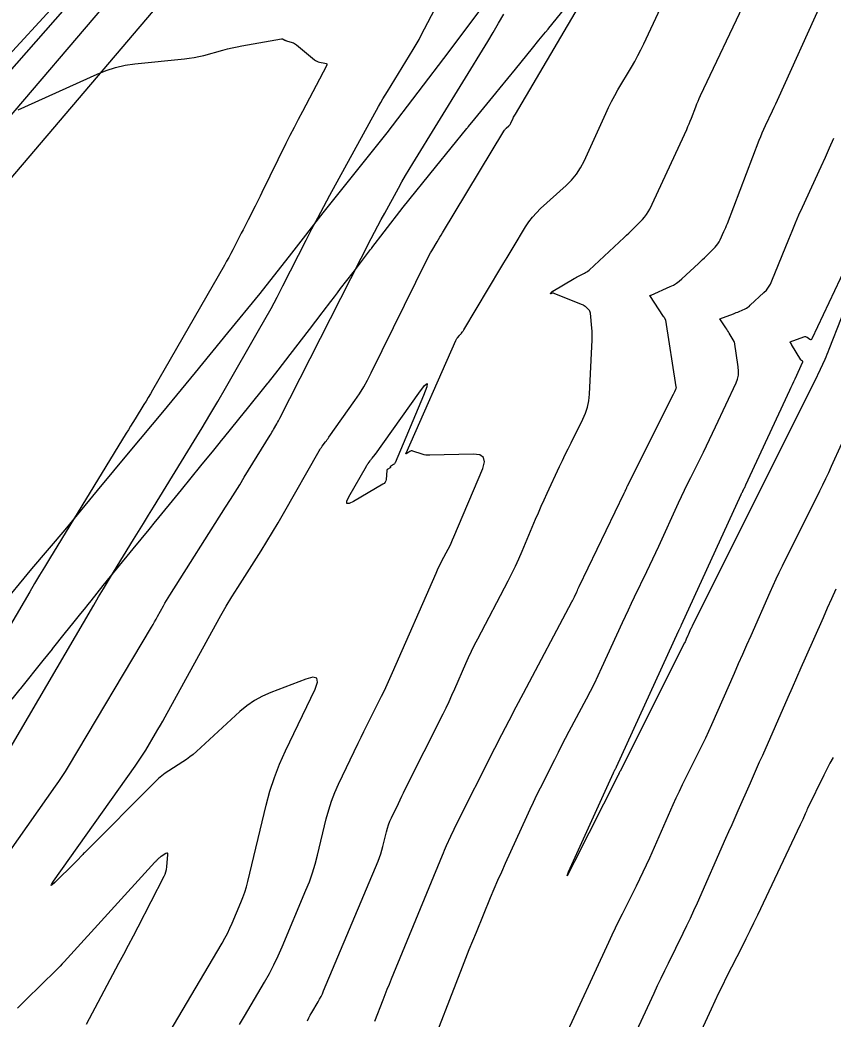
# Model space of a CAD drawing. Extents: x 658976 to 668721, y 639543 to 647196.
# Drawn here: x 662205.5 to 662285.2, y 642914.5 to 643012.3 of the extents above; entities that cross this region are included whole.
import ezdxf

# ---------------------------------------------------------------- set-up
doc = ezdxf.new("R2010")
doc.units = 0
for name, color, linetype in [('Ex_Major Contours', 7, 'Continuous'), ('Ex_Minor Contours', 7, 'Continuous'), ('R_Ramp 20 Degree Des Ls', 7, 'Continuous'), ('R_Ramp 20 Degree Existing Ramp', 7, 'Continuous'), ('R_Ramp 20 Degree_Min Ls', 7, 'Continuous')]:
    doc.layers.add(name, color=color, linetype=linetype)

msp = doc.modelspace()

# ---------------------------------------------------------------- linework, layer by layer
at = {"layer": 'Ex_Major Contours'}
msp.add_lwpolyline([(662227.053, 642913.925), (662227.526, 642914.766), (662229.492, 642918.095), (662229.969, 642918.935), (662230.416, 642919.789), (662230.835, 642920.658), (662231.224, 642921.542), (662233.549, 642927.076), (662233.885, 642927.921), (662234.185, 642928.778), (662234.451, 642929.646), (662234.682, 642930.525), (662235.535, 642934.066), (662235.771, 642934.943), (662236.052, 642935.805), (662236.378, 642936.65), (662236.749, 642937.479), (662238.669, 642941.484), (662238.947, 642942.06), (662239.227, 642942.636), (662239.51, 642943.21), (662239.795, 642943.783), (662240.941, 642946.072), (662241.223, 642946.646), (662241.499, 642947.224), (662241.767, 642947.805), (662242.027, 642948.389), (662246.298, 642958.135), (662246.433, 642958.435), (662246.572, 642958.732), (662246.717, 642959.027), (662246.867, 642959.319), (662247.478, 642960.482), (662247.627, 642960.775), (662247.771, 642961.07), (662247.907, 642961.368), (662248.038, 642961.669), (662250.867, 642968.382), (662251.033, 642969.003), (662250.931, 642969.441), (662250.561, 642969.696), (662249.923, 642969.768), (662245.666, 642969.661), (662245.478, 642969.664), (662245.293, 642969.683), (662245.11, 642969.718), (662244.929, 642969.768), (662244.013, 642970.065), (662243.933, 642970.082), (662243.855, 642970.081), (662243.781, 642970.06), (662243.709, 642970.02), (662243.427, 642969.824), (662243.37, 642969.791), (662243.339, 642969.79), (662243.334, 642969.82), (662243.356, 642969.883), (662248.225, 642980.904), (662248.256, 642980.969), (662248.292, 642981.031), (662248.333, 642981.09), (662248.378, 642981.147), (662248.587, 642981.39), (662248.624, 642981.434), (662248.661, 642981.478), (662248.698, 642981.522), (662248.735, 642981.566), (662248.881, 642981.742), (662248.917, 642981.787), (662248.951, 642981.833), (662248.983, 642981.881), (662249.014, 642981.929), (662252.633, 642987.998), (662252.934, 642988.501), (662253.235, 642989.004), (662253.537, 642989.506), (662253.84, 642990.009), (662255.051, 642992.016), (662255.37, 642992.505), (662255.723, 642992.966), (662256.108, 642993.4), (662256.527, 642993.807), (662259.028, 642996.067), (662259.559, 642996.598), (662260.028, 642997.174), (662260.434, 642997.795), (662260.779, 642998.462), (662262.901, 643003.129), (662263.177, 643003.715), (662263.468, 643004.293), (662263.776, 643004.863), (662264.098, 643005.424), (662265.421, 643007.655), (662265.744, 643008.216), (662266.054, 643008.785), (662266.35, 643009.361), (662266.632, 643009.944), (662268.266, 643013.428)], dxfattribs=at)
msp.add_lwpolyline([(662241.81, 642968.563), (662241.803, 642968.553), (662241.799, 642968.541), (662241.8, 642968.528), (662241.812, 642968.447), (662241.812, 642968.443), (662241.811, 642968.438), (662241.807, 642968.429), (662241.804, 642968.425), (662241.8, 642968.422), (662241.559, 642968.306), (662241.523, 642968.283), (662241.495, 642968.253), (662241.477, 642968.218), (662241.468, 642968.176), (662241.385, 642967.301), (662241.354, 642967.15), (662241.292, 642967.019), (662241.199, 642966.908), (662241.075, 642966.817), (662238.199, 642965.14), (662237.778, 642964.939), (662237.563, 642964.945), (662237.554, 642965.16), (662237.751, 642965.583), (662239.477, 642968.61), (662239.516, 642968.677), (662239.558, 642968.742), (662239.601, 642968.807), (662239.647, 642968.87), (662239.833, 642969.119), (662239.88, 642969.181), (662239.928, 642969.242), (662239.976, 642969.303), (662240.024, 642969.364), (662240.314, 642969.721), (662240.318, 642969.727), (662240.32, 642969.733), (662240.321, 642969.74), (662240.32, 642969.747), (662240.311, 642969.78), (662240.31, 642969.785), (662240.311, 642969.787), (662240.314, 642969.787), (662240.318, 642969.785), (662240.336, 642969.771), (662240.341, 642969.768), (662240.345, 642969.768), (662240.349, 642969.769), (662240.352, 642969.773), (662244.59, 642975.755), (662245.143, 642976.479), (662245.404, 642976.677), (662245.373, 642976.351), (662245.05, 642975.499), (662242.289, 642968.932), (662242.26, 642968.876), (662242.224, 642968.827), (662242.18, 642968.785), (662242.128, 642968.749), (662241.82, 642968.571)], close=True, dxfattribs=at)
at = {"layer": 'Ex_Minor Contours'}
for points in [[(662204.59, 642941), (662212.765, 642954.984), (662213.24, 642955.792), (662213.72, 642956.598), (662214.203, 642957.401), (662214.691, 642958.202), (662216.649, 642961.4), (662217.139, 642962.199), (662217.63, 642962.998), (662218.12, 642963.797), (662218.611, 642964.596), (662222.588, 642971.059), (662223.37, 642972.341), (662224.143, 642973.627), (662224.906, 642974.92), (662225.66, 642976.218), (662228.909, 642981.859), (662229.525, 642982.945), (662230.128, 642984.039), (662230.716, 642985.14), (662231.29, 642986.249), (662233.557, 642990.701), (662234.129, 642991.812), (662234.708, 642992.918), (662235.297, 642994.02), (662235.893, 642995.117), (662240.664, 643003.807), (662240.87, 643004.178), (662241.081, 643004.546), (662241.297, 643004.911), (662241.517, 643005.274), (662244.045, 643009.385), (662244.241, 643009.711), (662244.432, 643010.04), (662244.617, 643010.371), (662244.796, 643010.707), (662253.492, 643027.299)], [(662233.712, 642914.302), (662233.837, 642914.577), (662233.974, 642914.846), (662234.122, 642915.109), (662234.738, 642916.152), (662234.887, 642916.415), (662235.027, 642916.683), (662235.158, 642916.955), (662235.28, 642917.231), (662240.623, 642929.944), (662240.759, 642930.288), (662240.881, 642930.637), (662240.989, 642930.99), (662241.083, 642931.348), (662241.431, 642932.789), (662241.527, 642933.145), (662241.641, 642933.496), (662241.773, 642933.84), (662241.924, 642934.177), (662242.599, 642935.584), (662242.766, 642935.93), (662242.934, 642936.275), (662243.103, 642936.619), (662243.274, 642936.962), (662246.968, 642944.343), (662247.266, 642944.948), (662247.557, 642945.558), (662247.84, 642946.171), (662248.115, 642946.788), (662249.199, 642949.262), (662249.475, 642949.878), (662249.762, 642950.489), (662250.06, 642951.095), (662250.369, 642951.695), (662253.351, 642957.378), (662253.715, 642958.089), (662254.063, 642958.807), (662254.396, 642959.531), (662254.714, 642960.264), (662256.033, 642963.394), (662256.306, 642964.034), (662256.586, 642964.672), (662256.871, 642965.308), (662257.162, 642965.941), (662258.381, 642968.559), (662258.656, 642969.143), (662258.935, 642969.725), (662259.219, 642970.306), (662259.507, 642970.884), (662260.668, 642973.191), (662260.926, 642973.777), (662261.119, 642974.379), (662261.248, 642974.999), (662261.312, 642975.635), (662261.576, 642980.977), (662261.584, 642981.257), (662261.582, 642981.537), (662261.57, 642981.816), (662261.547, 642982.095), (662261.398, 642983.573), (662261.38, 642983.667), (662261.348, 642983.753), (662261.299, 642983.833), (662261.236, 642983.904), (662260.951, 642984.176), (662260.878, 642984.24), (662260.799, 642984.296), (662260.715, 642984.345), (662260.626, 642984.386), (662257.761, 642985.54), (662257.739, 642985.546), (662257.718, 642985.547), (662257.697, 642985.545), (662257.677, 642985.537), (662257.572, 642985.488), (662257.562, 642985.484), (662257.552, 642985.48), (662257.542, 642985.477), (662257.531, 642985.475), (662257.489, 642985.469), (662257.481, 642985.468), (662257.477, 642985.47), (662257.477, 642985.475), (662257.482, 642985.481), (662257.53, 642985.538), (662257.541, 642985.55), (662257.551, 642985.562), (662257.561, 642985.575), (662257.571, 642985.587), (662257.645, 642985.676), (662257.661, 642985.694), (662257.679, 642985.71), (662257.698, 642985.725), (662257.719, 642985.738), (662259.805, 642986.956), (662259.927, 642987.026), (662260.051, 642987.093), (662260.175, 642987.159), (662260.301, 642987.223), (662260.805, 642987.473), (662260.928, 642987.54), (662261.046, 642987.615), (662261.158, 642987.698), (662261.264, 642987.79), (662264.698, 642990.977), (662264.928, 642991.193), (662265.155, 642991.41), (662265.381, 642991.63), (662265.605, 642991.852), (662266.495, 642992.744), (662266.707, 642992.975), (662266.896, 642993.221), (662267.062, 642993.484), (662267.206, 642993.761), (662270.827, 643001.561), (662270.95, 643001.832), (662271.068, 643002.105), (662271.182, 643002.38), (662271.291, 643002.658), (662271.717, 643003.771), (662271.826, 643004.048), (662271.941, 643004.323), (662272.06, 643004.596), (662272.185, 643004.866), (662276.656, 643014.306)], [(662219.74, 642912.407), (662225.347, 642921.903), (662225.617, 642922.379), (662225.871, 642922.862), (662226.108, 642923.355), (662226.328, 642923.855), (662227.176, 642925.873), (662227.378, 642926.381), (662227.558, 642926.896), (662227.718, 642927.418), (662227.856, 642927.946), (662229.654, 642935.405), (662230.022, 642936.772), (662230.459, 642938.115), (662230.967, 642939.432), (662231.546, 642940.724), (662234.439, 642946.759), (662234.677, 642947.437), (662234.604, 642947.828), (662234.22, 642947.932), (662233.525, 642947.75), (662230.123, 642946.448), (662229.295, 642946.087), (662228.512, 642945.652), (662227.773, 642945.146), (662227.079, 642944.567), (662222.813, 642940.657), (662222.502, 642940.384), (662222.18, 642940.125), (662221.847, 642939.881), (662221.503, 642939.651), (662220.105, 642938.76), (662219.763, 642938.528), (662219.434, 642938.279), (662219.12, 642938.012), (662218.82, 642937.728), (662211.858, 642930.753), (662211.778, 642930.672), (662211.698, 642930.589), (662211.619, 642930.506), (662211.541, 642930.422), (662211.232, 642930.083), (662211.154, 642929.999), (662211.075, 642929.916), (662210.995, 642929.834), (662210.914, 642929.753), (662208.973, 642927.848), (662208.701, 642927.597), (662208.589, 642927.533), (662208.635, 642927.654), (662208.84, 642927.962), (662216.829, 642939.232), (662217.097, 642939.618), (662217.357, 642940.009), (662217.609, 642940.405), (662217.853, 642940.806), (662218.816, 642942.421), (662219.055, 642942.825), (662219.29, 642943.232), (662219.522, 642943.641), (662219.75, 642944.052), (662224.691, 642953.035), (662225.212, 642953.965), (662225.748, 642954.887), (662226.298, 642955.8), (662226.862, 642956.705), (662229.148, 642960.307), (662229.714, 642961.21), (662230.269, 642962.12), (662230.814, 642963.037), (662231.347, 642963.96), (662234.836, 642970.08), (662234.905, 642970.199), (662234.979, 642970.315), (662235.056, 642970.428), (662235.136, 642970.539), (662235.466, 642970.98), (662235.548, 642971.09), (662235.629, 642971.201), (662235.71, 642971.312), (662235.789, 642971.424), (662238.348, 642975.037), (662238.788, 642975.685), (662239.2, 642976.348), (662239.586, 642977.028), (662239.946, 642977.723), (662245.389, 642988.79), (662245.503, 642989.018), (662245.622, 642989.242), (662245.746, 642989.465), (662245.874, 642989.684), (662246.396, 642990.559), (662246.526, 642990.778), (662246.657, 642990.996), (662246.788, 642991.214), (662246.92, 642991.432), (662252.935, 643001.402), (662252.983, 643001.475), (662253.036, 643001.544), (662253.094, 643001.609), (662253.157, 643001.671), (662253.418, 643001.907), (662253.479, 643001.968), (662253.534, 643002.035), (662253.581, 643002.107), (662253.621, 643002.185), (662253.835, 643002.655), (662253.884, 643002.759), (662253.936, 643002.862), (662253.99, 643002.963), (662254.048, 643003.063), (662260.243, 643013.513)], [(662240.287, 642914.252), (662241.095, 642916.341), (662241.299, 642916.863), (662241.505, 642917.384), (662241.714, 642917.903), (662241.927, 642918.422), (662246.921, 642930.527), (662247.018, 642930.759), (662247.117, 642930.99), (662247.218, 642931.221), (662247.321, 642931.45), (662247.737, 642932.366), (662247.843, 642932.594), (662247.95, 642932.821), (662248.06, 642933.048), (662248.172, 642933.273), (662252.049, 642940.979), (662252.737, 642942.337), (662253.432, 642943.69), (662254.135, 642945.04), (662254.845, 642946.385), (662259.583, 642955.298), (662259.648, 642955.422), (662259.711, 642955.546), (662259.772, 642955.672), (662259.831, 642955.799), (662260.064, 642956.308), (662260.122, 642956.435), (662260.181, 642956.562), (662260.241, 642956.689), (662260.301, 642956.815), (662264.706, 642965.954), (662264.734, 642966.013), (662264.762, 642966.071), (662264.789, 642966.13), (662264.816, 642966.189), (662264.924, 642966.424), (662264.952, 642966.483), (662264.979, 642966.542), (662265.008, 642966.6), (662265.036, 642966.658), (662269.55, 642975.655), (662269.579, 642975.713), (662269.608, 642975.772), (662269.636, 642975.831), (662269.664, 642975.89), (662269.773, 642976.126), (662269.796, 642976.186), (662269.81, 642976.247), (662269.814, 642976.309), (662269.808, 642976.373), (662268.785, 642982.878), (662268.784, 642982.883), (662268.782, 642982.89), (662268.78, 642982.892), (662268.65, 642983.108), (662268.628, 642983.145), (662268.606, 642983.181), (662268.583, 642983.216), (662268.56, 642983.252), (662267.216, 642985.287), (662267.302, 642985.319), (662267.316, 642985.324), (662267.33, 642985.33), (662267.344, 642985.336), (662267.358, 642985.342), (662269.218, 642986.175), (662269.525, 642986.328), (662269.817, 642986.504), (662270.092, 642986.704), (662270.353, 642986.927), (662271.974, 642988.434), (662272.173, 642988.621), (662272.37, 642988.809), (662272.566, 642989), (662272.759, 642989.192), (662273.604, 642990.038), (662273.752, 642990.199), (662273.884, 642990.372), (662274.001, 642990.556), (662274.101, 642990.75), (662274.473, 642991.551), (662274.564, 642991.752), (662274.652, 642991.954), (662274.736, 642992.158), (662274.817, 642992.363), (662277.938, 643000.513), (662278.081, 643000.877), (662278.231, 643001.239), (662278.389, 643001.597), (662278.553, 643001.952), (662279.224, 643003.368), (662279.39, 643003.722), (662279.556, 643004.077), (662279.72, 643004.433), (662279.882, 643004.789), (662283.905, 643013.66)], [(662204.537, 642930.919), (662209.037, 642937.266), (662209.365, 642937.739), (662209.683, 642938.217), (662209.992, 642938.702), (662210.291, 642939.193), (662218.421, 642952.835), (662218.573, 642953.094), (662218.724, 642953.354), (662218.872, 642953.615), (662219.018, 642953.877), (662219.597, 642954.93), (662219.744, 642955.192), (662219.894, 642955.452), (662220.049, 642955.709), (662220.208, 642955.964), (662225.684, 642964.591), (662226.144, 642965.319), (662226.601, 642966.048), (662227.056, 642966.778), (662227.508, 642967.511), (662230.047, 642971.637), (662230.131, 642971.773), (662230.213, 642971.91), (662230.294, 642972.048), (662230.374, 642972.186), (662230.693, 642972.739), (662230.772, 642972.878), (662230.849, 642973.018), (662230.924, 642973.159), (662230.997, 642973.3), (662239.946, 642990.869), (662240.267, 642991.493), (662240.592, 642992.114), (662240.923, 642992.733), (662241.258, 642993.349), (662242.608, 642995.809), (662242.95, 642996.422), (662243.299, 642997.031), (662243.655, 642997.635), (662244.019, 642998.235), (662251.355, 643010.167), (662251.888, 643011.05), (662252.405, 643011.943), (662252.907, 643012.844)], [(662205.37, 643003.463), (662213.086, 643006.975), (662213.982, 643007.34), (662214.898, 643007.628), (662215.835, 643007.84), (662216.792, 643007.975), (662221.638, 643008.46), (662222.117, 643008.518), (662222.592, 643008.595), (662223.064, 643008.692), (662223.532, 643008.809), (662225.398, 643009.316), (662225.865, 643009.437), (662226.335, 643009.547), (662226.807, 643009.647), (662227.282, 643009.737), (662231.136, 643010.418), (662231.179, 643010.423), (662231.222, 643010.42), (662231.264, 643010.41), (662231.305, 643010.393), (662231.465, 643010.31), (662231.506, 643010.29), (662231.547, 643010.272), (662231.589, 643010.256), (662231.632, 643010.242), (662232.21, 643010.06), (662232.318, 643010.02), (662232.421, 643009.971), (662232.518, 643009.911), (662232.61, 643009.842), (662234.376, 643008.379), (662234.486, 643008.298), (662234.604, 643008.234), (662234.73, 643008.186), (662234.863, 643008.154), (662235.41, 643008.059), (662235.522, 643008.023), (662235.583, 643007.962), (662235.594, 643007.877), (662235.554, 643007.767), (662233.199, 643003.323), (662232.788, 643002.54), (662232.382, 643001.754), (662231.982, 643000.965), (662231.589, 643000.173), (662229.221, 642995.368), (662229.057, 642995.035), (662228.891, 642994.702), (662228.725, 642994.37), (662228.558, 642994.039), (662227.889, 642992.713), (662227.721, 642992.381), (662227.553, 642992.05), (662227.384, 642991.719), (662227.214, 642991.389), (662226.386, 642989.776), (662226.189, 642989.399), (662225.988, 642989.023), (662225.782, 642988.651), (662225.572, 642988.28), (662218.521, 642976.038), (662218.314, 642975.682), (662218.104, 642975.326), (662217.892, 642974.973), (662217.677, 642974.621), (662216.812, 642973.216), (662216.596, 642972.864), (662216.38, 642972.513), (662216.164, 642972.161), (662215.949, 642971.809), (662208.419, 642959.515), (662207.932, 642958.714), (662207.448, 642957.912), (662206.969, 642957.107), (662206.495, 642956.299), (662204.603, 642953.064)], [(662245.39, 642910.578), (662248.87, 642919.574), (662249.203, 642920.428), (662249.541, 642921.28), (662249.883, 642922.13), (662250.231, 642922.978), (662251.629, 642926.368), (662251.982, 642927.214), (662252.343, 642928.056), (662252.711, 642928.895), (662253.087, 642929.731), (662255.171, 642934.312), (662255.495, 642935.017), (662255.827, 642935.719), (662256.166, 642936.418), (662256.512, 642937.114), (662257.908, 642939.889), (662258.259, 642940.582), (662258.614, 642941.272), (662258.973, 642941.961), (662259.335, 642942.648), (662261.017, 642945.811), (662261.413, 642946.57), (662261.798, 642947.334), (662262.171, 642948.104), (662262.532, 642948.88), (662264.552, 642953.297), (662264.84, 642953.922), (662265.131, 642954.546), (662265.426, 642955.169), (662265.723, 642955.79), (662266.919, 642958.272), (662267.216, 642958.893), (662267.511, 642959.515), (662267.802, 642960.139), (662268.09, 642960.765), (662270.035, 642965.014), (662270.324, 642965.638), (662270.619, 642966.26), (662270.919, 642966.879), (662271.225, 642967.495), (662272.459, 642969.955), (662272.765, 642970.571), (662273.067, 642971.189), (662273.363, 642971.81), (662273.655, 642972.433), (662275.657, 642976.744), (662275.802, 642977.124), (662275.886, 642977.512), (662275.912, 642977.908), (662275.877, 642978.313), (662275.493, 642980.757), (662275.491, 642980.766), (662275.489, 642980.775), (662275.483, 642980.792), (662275.482, 642980.796), (662275.48, 642980.8), (662275.478, 642980.804), (662275.476, 642980.808), (662275, 642981.6), (662274.92, 642981.733), (662274.837, 642981.865), (662274.754, 642981.996), (662274.669, 642982.126), (662274.081, 642983.015), (662274.079, 642983.02), (662274.079, 642983.021), (662275.394, 642983.509), (662275.54, 642983.565), (662275.685, 642983.622), (662275.828, 642983.683), (662275.971, 642983.745), (662276.54, 642984), (662276.679, 642984.069), (662276.81, 642984.149), (662276.935, 642984.239), (662277.053, 642984.34), (662278.392, 642985.584), (662278.637, 642985.838), (662278.85, 642986.114), (662279.03, 642986.412), (662279.179, 642986.732), (662280.819, 642990.822), (662281.141, 642991.612), (662281.472, 642992.399), (662281.813, 642993.181), (662282.164, 642993.959), (662283.981, 642997.929), (662284.402, 642998.849), (662284.823, 642999.77), (662285.244, 643000.69)], [(662291.988, 642998.414), (662284.751, 642980.004), (662284.653, 642979.759), (662284.552, 642979.515), (662284.448, 642979.273), (662284.34, 642979.032), (662283.904, 642978.07), (662283.794, 642977.83), (662283.682, 642977.591), (662283.567, 642977.354), (662283.45, 642977.117), (662271.36, 642952.939), (662271.322, 642952.862), (662271.286, 642952.786), (662271.25, 642952.709), (662271.215, 642952.631), (662271.079, 642952.321), (662271.01, 642952.165), (662270.942, 642952.01), (662270.782, 642951.647), (662270.743, 642951.561), (662270.703, 642951.475), (662270.663, 642951.39), (662270.621, 642951.305), (662264.302, 642938.75), (662264.283, 642938.71), (662264.264, 642938.67), (662264.245, 642938.63), (662264.227, 642938.59), (662264.156, 642938.428), (662264.137, 642938.388), (662264.119, 642938.348), (662264.1, 642938.308), (662264.08, 642938.269), (662259.851, 642929.894), (662259.31, 642928.841), (662259.11, 642928.499), (662259.252, 642928.869), (662259.735, 642929.95), (662263.655, 642938.571), (662263.669, 642938.6), (662263.682, 642938.628), (662263.696, 642938.657), (662263.71, 642938.685), (662263.767, 642938.798), (662263.781, 642938.826), (662263.796, 642938.855), (662263.81, 642938.883), (662263.825, 642938.911), (662263.894, 642939.04), (662263.91, 642939.071), (662263.926, 642939.102), (662263.941, 642939.133), (662263.956, 642939.165), (662270.022, 642952.43), (662270.046, 642952.483), (662270.07, 642952.535), (662270.095, 642952.588), (662270.12, 642952.64), (662270.221, 642952.849), (662270.246, 642952.901), (662270.271, 642952.954), (662270.295, 642953.007), (662270.32, 642953.059), (662276.166, 642965.833), (662276.202, 642965.91), (662276.238, 642965.987), (662276.276, 642966.064), (662276.314, 642966.14), (662276.467, 642966.445), (662276.504, 642966.522), (662276.542, 642966.598), (662276.579, 642966.675), (662276.615, 642966.752), (662280.931, 642976.05), (662281.06, 642976.326), (662281.188, 642976.603), (662281.315, 642976.88), (662281.443, 642977.157), (662282.2, 642978.804), (662282.202, 642978.811), (662282.204, 642978.818), (662282.204, 642978.825), (662282.202, 642978.833), (662282.194, 642978.863), (662282.192, 642978.87), (662282.188, 642978.876), (662282.183, 642978.881), (662282.177, 642978.885), (662282.066, 642978.945), (662282.046, 642978.958), (662282.029, 642978.972), (662282.014, 642978.989), (662282, 642979.008), (662281.104, 642980.502), (662281.089, 642980.527), (662281.073, 642980.552), (662281.058, 642980.576), (662281.042, 642980.6), (662280.947, 642980.744), (662280.942, 642980.752), (662280.942, 642980.754), (662280.943, 642980.755), (662282.304, 642981.26), (662282.384, 642981.281), (662282.462, 642981.281), (662282.537, 642981.262), (662282.61, 642981.224), (662282.897, 642981.031), (662282.964, 642980.998), (662283.023, 642980.998), (662283.073, 642981.028), (662283.114, 642981.091), (662289.2, 642994.016)], [(662289.013, 642977.426), (662284.989, 642968.552), (662284.711, 642967.946), (662284.427, 642967.344), (662284.138, 642966.743), (662283.843, 642966.146), (662280.165, 642958.791), (662279.854, 642958.159), (662279.55, 642957.524), (662279.255, 642956.885), (662278.967, 642956.242), (662277.097, 642951.999), (662276.691, 642951.077), (662276.285, 642950.155), (662275.878, 642949.233), (662275.472, 642948.311), (662273.255, 642943.273), (662272.958, 642942.612), (662272.654, 642941.955), (662272.34, 642941.301), (662272.019, 642940.652), (662270.715, 642938.062), (662270.394, 642937.412), (662270.08, 642936.759), (662269.775, 642936.102), (662269.478, 642935.441), (662267.181, 642930.234), (662266.868, 642929.537), (662266.545, 642928.843), (662266.214, 642928.153), (662265.873, 642927.468), (662264.494, 642924.736), (662264.152, 642924.052), (662263.816, 642923.364), (662263.487, 642922.674), (662263.163, 642921.98), (662258.765, 642912.431)], [(662285.42, 642956.549), (662285.003, 642955.619), (662284.587, 642954.688), (662284.175, 642953.755), (662282.439, 642949.814), (662282.012, 642948.847), (662281.586, 642947.879), (662281.159, 642946.911), (662280.732, 642945.944), (662278.236, 642940.284), (662277.936, 642939.605), (662277.636, 642938.925), (662277.335, 642938.246), (662277.035, 642937.567), (662275.832, 642934.85), (662275.531, 642934.17), (662275.231, 642933.491), (662274.931, 642932.811), (662274.631, 642932.132), (662271.843, 642925.812), (662271.509, 642925.066), (662271.167, 642924.324), (662270.817, 642923.586), (662270.458, 642922.851), (662269.007, 642919.922), (662268.647, 642919.188), (662268.291, 642918.452), (662267.941, 642917.714), (662267.595, 642916.974), (662261.638, 642904.116)], [(662285.172, 642940.072), (662284.844, 642939.509), (662284.533, 642938.936), (662284.241, 642938.352), (662282.666, 642935.083), (662282.604, 642934.951), (662282.542, 642934.82), (662282.482, 642934.687), (662282.423, 642934.555), (662282.187, 642934.023), (662282.128, 642933.89), (662282.068, 642933.758), (662282.007, 642933.626), (662281.945, 642933.494), (662277.746, 642924.642), (662277.377, 642923.872), (662277.005, 642923.104), (662276.627, 642922.339), (662276.245, 642921.576), (662274.708, 642918.528), (662274.327, 642917.764), (662273.953, 642916.998), (662273.586, 642916.228), (662273.225, 642915.454), (662268.97, 642906.231)], [(662212.061, 642913.984), (662215.237, 642919.929), (662215.711, 642920.82), (662216.181, 642921.712), (662216.648, 642922.605), (662217.112, 642923.501), (662219.663, 642928.447), (662219.763, 642928.666), (662219.839, 642928.891), (662219.893, 642929.123), (662219.923, 642929.362), (662220.018, 642930.578), (662220.013, 642930.673), (662219.982, 642930.723), (662219.923, 642930.727), (662219.837, 642930.686), (662219.356, 642930.379), (662219.299, 642930.341), (662219.244, 642930.3), (662219.192, 642930.255), (662219.143, 642930.208), (662218.949, 642930.014), (662218.901, 642929.965), (662218.853, 642929.916), (662218.806, 642929.866), (662218.759, 642929.815), (662209.867, 642920.073), (662209.678, 642919.868), (662209.486, 642919.666), (662209.291, 642919.467), (662209.093, 642919.27), (662206.163, 642916.396), (662205.876, 642916.111), (662205.592, 642915.823), (662205.31, 642915.532)]]:
    msp.add_lwpolyline(points, dxfattribs=at)
at = {"layer": 'R_Ramp 20 Degree Des Ls'}
msp.add_line((662028.41, 642807.073), (662217.717, 643022.218), dxfattribs=at)
msp.add_lwpolyline([(662203.508, 642954.707), (662206.72, 642958.541), (662209.953, 642962.356), (662213.15, 642966.203), (662216.347, 642970.049), (662219.548, 642973.894), (662222.721, 642977.761), (662225.887, 642981.636), (662229.053, 642985.51), (662232.16, 642989.436), (662235.247, 642993.38), (662238.367, 642997.294), (662241.487, 643001.209), (662244.525, 643005.195), (662247.575, 643009.173), (662250.586, 643013.183)], dxfattribs=at)
at = {"layer": 'R_Ramp 20 Degree Existing Ramp'}
msp.add_line((662030.206, 642819.366), (662251.519, 643060.037), dxfattribs=at)
at = {"layer": 'R_Ramp 20 Degree_Min Ls'}
for p, q in [((662274.844, 643085.393), (662156.03, 642945.874)), ((662277.732, 643082.625), (662158.918, 642943.107))]:
    msp.add_line(p, q, dxfattribs=at)
msp.add_lwpolyline([(662204.782, 642945.797), (662205.571, 642946.781), (662205.617, 642946.838), (662207.816, 642949.578), (662208.713, 642950.696), (662208.727, 642950.713), (662210.014, 642952.316), (662210.731, 642953.209), (662211.493, 642954.158), (662211.856, 642954.609), (662212.212, 642955.052), (662212.504, 642955.416), (662213.704, 642956.906), (662214.416, 642957.781), (662215.011, 642958.511), (662216.628, 642960.498), (662218.179, 642962.4), (662218.805, 642963.167), (662218.842, 642963.212), (662221.055, 642965.923), (662221.351, 642966.285), (662223.267, 642968.632), (662224.524, 642970.17), (662225.04, 642970.802), (662225.283, 642971.1), (662225.479, 642971.339), (662227.666, 642974.036), (662227.68, 642974.053), (662227.688, 642974.063), (662229.821, 642976.722), (662229.866, 642976.778), (662230.822, 642977.984), (662232.013, 642979.537), (662233.884, 642981.975), (662235.127, 642983.598), (662235.234, 642983.737), (662235.978, 642984.71), (662236.331, 642985.171), (662236.637, 642985.57), (662236.942, 642985.97), (662237.554, 642986.769), (662238.165, 642987.568), (662238.777, 642988.367), (662238.778, 642988.368), (662238.783, 642988.375), (662239.865, 642989.788), (662239.989, 642989.949), (662240, 642989.965), (662241.213, 642991.548), (662243.078, 642993.941), (662246.226, 642997.849), (662249.309, 643001.634), (662249.394, 643001.738), (662249.444, 643001.799), (662249.802, 643002.239), (662252.14, 643005.109), (662252.563, 643005.627), (662254.052, 643007.455), (662255.731, 643009.515), (662256.365, 643010.293), (662256.682, 643010.682), (662256.683, 643010.682), (662256.999, 643011.07), (662257.25, 643011.378), (662257.319, 643011.463), (662258.901, 643013.403)], dxfattribs=at)

doc.saveas('drawing.dxf')
